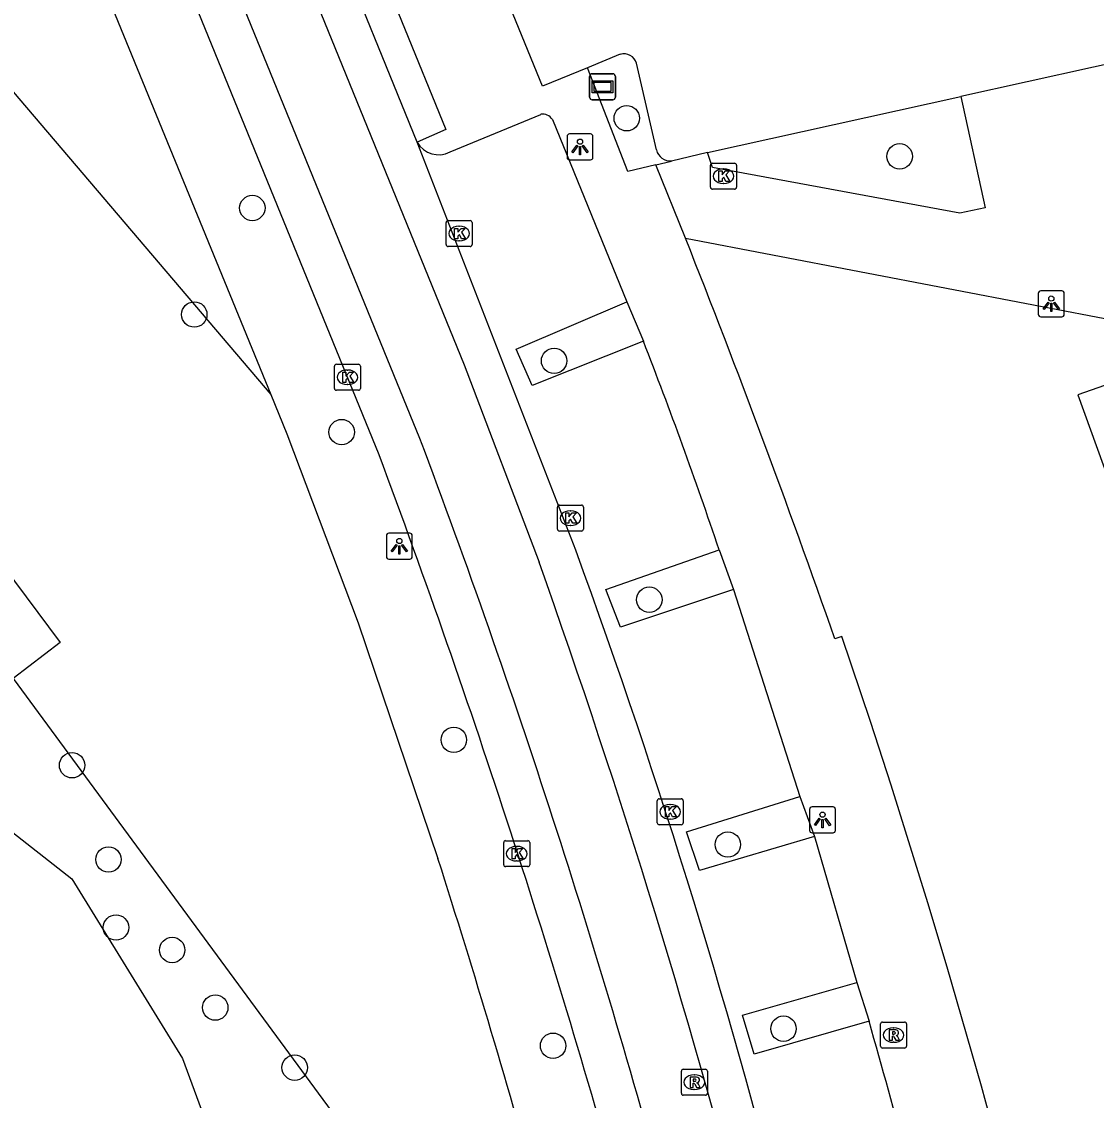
# Model space of a CAD drawing. Extents: x 160037 to 160839, y 385326 to 386441.
# Drawn here: x 160686.15 to 160727.52, y 385570.9 to 385612.41 of the extents above; entities that cross this region are included whole.
import ezdxf

# ---------------------------------------------------------------- set-up
doc = ezdxf.new("R2010")
doc.units = 0
for name, color, linetype in [('IMGEO_Boom', 7, 'Continuous'), ('IMGEO_Groenvoorziening', 7, 'Continuous'), ('IMGEO_Kolk', 7, 'Continuous'), ('IMGEO_Lichtpunt', 7, 'Continuous'), ('IMGEO_Pand', 7, 'Continuous'), ('IMGEO_Pand_vergunning_verleend', 7, 'Continuous'), ('IMGEO_Parkeervlak_open', 7, 'Continuous'), ('IMGEO_Rijbaan_lokaal_gesloten', 7, 'Continuous'), ('IMGEO_Rioolput', 7, 'Continuous'), ('IMGEO_Straatnaambord', 7, 'Continuous'), ('IMGEO_Voetpad_open', 7, 'Continuous')]:
    doc.layers.add(name, color=color, linetype=linetype)

msp = doc.modelspace()

# ---------------------------------------------------------------- linework, layer by layer
at = {"layer": 'IMGEO_Boom'}
for centre in [(160709.439, 385608.691), (160719.944, 385607.224), (160695.028, 385605.237), (160692.792, 385601.138), (160706.644, 385599.355), (160698.467, 385596.615), (160710.308, 385590.165), (160702.783, 385584.771), (160688.091, 385583.793), (160713.332, 385580.743), (160689.49, 385580.167), (160689.781, 385577.552), (160691.943, 385576.685), (160693.602, 385574.469), (160715.474, 385573.657), (160706.603, 385573.001), (160696.659, 385572.158)]:
    msp.add_circle(centre, 0.489, dxfattribs=at)
at = {"layer": 'IMGEO_Groenvoorziening'}
for points in [[(160678.833, 385617.915), (160695.737, 385598.058)], [(160685.827, 385587.132), (160701.986, 385565.159), (160691.423, 385557.142), (160698.047, 385546.572), (160679.056, 385533.015), (160663.819, 385536.19), (160650.823, 385526.327)]]:
    msp.add_lwpolyline(points, dxfattribs=at)
at = {"layer": 'IMGEO_Kolk'}
for p, q in [((160712.663, 385606.035), (160712.663, 385606.887)), ((160712.738, 385606.961), (160713.59, 385606.961)), ((160713.151, 385606.741), (160713.176, 385606.741)), ((160713.664, 385606.887), (160713.664, 385606.035)), ((160713.59, 385605.961), (160712.738, 385605.961)), ((160713.174, 385606.181), (160713.149, 385606.181)), ((160702.488, 385603.827), (160702.488, 385604.679)), ((160702.563, 385604.753), (160703.415, 385604.753)), ((160703.489, 385604.679), (160703.489, 385603.827)), ((160702.976, 385604.533), (160703.001, 385604.533)), ((160703.415, 385603.753), (160702.563, 385603.753)), ((160702.999, 385603.973), (160702.974, 385603.973)), ((160698.263, 385599.223), (160699.115, 385599.223)), ((160698.188, 385598.297), (160698.188, 385599.149)), ((160698.676, 385599.003), (160698.701, 385599.003)), ((160699.189, 385599.149), (160699.189, 385598.297)), ((160698.699, 385598.443), (160698.674, 385598.443)), ((160699.115, 385598.223), (160698.263, 385598.223)), ((160706.846, 385593.805), (160707.698, 385593.805)), ((160706.771, 385592.879), (160706.771, 385593.731)), ((160707.259, 385593.585), (160707.284, 385593.585)), ((160707.772, 385593.731), (160707.772, 385592.879)), ((160707.282, 385593.025), (160707.257, 385593.025)), ((160707.698, 385592.805), (160706.846, 385592.805)), ((160710.612, 385581.578), (160710.612, 385582.43)), ((160710.687, 385582.504), (160711.539, 385582.504)), ((160711.1, 385582.284), (160711.125, 385582.284)), ((160711.613, 385582.43), (160711.613, 385581.578)), ((160711.539, 385581.504), (160710.687, 385581.504)), ((160711.123, 385581.724), (160711.098, 385581.724)), ((160704.704, 385579.966), (160704.704, 385580.818)), ((160704.779, 385580.892), (160705.631, 385580.892)), ((160705.192, 385580.672), (160705.217, 385580.672)), ((160705.705, 385580.818), (160705.705, 385579.966)), ((160705.215, 385580.112), (160705.19, 385580.112)), ((160705.631, 385579.892), (160704.779, 385579.892))]:
    msp.add_line(p, q, dxfattribs=at)
for points in [[(160712.663, 385606.035), (160712.663, 385606.887)], [(160712.738, 385606.961), (160713.59, 385606.961)], [(160712.984, 385606.661), (160713.107, 385606.661), (160713.107, 385606.51), (160713.237, 385606.661), (160713.401, 385606.661), (160713.255, 385606.51), (160713.408, 385606.261), (160713.256, 385606.261), (160713.171, 385606.425), (160713.107, 385606.358), (160713.107, 385606.261), (160712.984, 385606.261), (160712.984, 385606.661)], [(160713.664, 385606.887), (160713.664, 385606.035)], [(160713.59, 385605.961), (160712.738, 385605.961)], [(160702.488, 385603.827), (160702.488, 385604.679)], [(160702.563, 385604.753), (160703.415, 385604.753)], [(160703.489, 385604.679), (160703.489, 385603.827)], [(160702.809, 385604.453), (160702.932, 385604.453), (160702.932, 385604.302), (160703.062, 385604.453), (160703.226, 385604.453), (160703.08, 385604.302), (160703.233, 385604.053), (160703.081, 385604.053), (160702.996, 385604.217), (160702.932, 385604.15), (160702.932, 385604.053), (160702.809, 385604.053), (160702.809, 385604.453)], [(160703.415, 385603.753), (160702.563, 385603.753)], [(160698.263, 385599.223), (160699.115, 385599.223)], [(160698.188, 385598.297), (160698.188, 385599.149)], [(160698.509, 385598.923), (160698.632, 385598.923), (160698.632, 385598.772), (160698.762, 385598.923), (160698.926, 385598.923), (160698.78, 385598.772), (160698.933, 385598.523), (160698.781, 385598.523), (160698.696, 385598.687), (160698.632, 385598.62), (160698.632, 385598.523), (160698.509, 385598.523), (160698.509, 385598.923)], [(160699.189, 385599.149), (160699.189, 385598.297)], [(160699.115, 385598.223), (160698.263, 385598.223)], [(160706.846, 385593.805), (160707.698, 385593.805)], [(160706.771, 385592.879), (160706.771, 385593.731)], [(160707.092, 385593.505), (160707.215, 385593.505), (160707.215, 385593.354), (160707.345, 385593.505), (160707.509, 385593.505), (160707.363, 385593.354), (160707.516, 385593.105), (160707.364, 385593.105), (160707.279, 385593.269), (160707.215, 385593.202), (160707.215, 385593.105), (160707.092, 385593.105), (160707.092, 385593.505)], [(160707.772, 385593.731), (160707.772, 385592.879)], [(160707.698, 385592.805), (160706.846, 385592.805)], [(160710.612, 385581.578), (160710.612, 385582.43)], [(160710.687, 385582.504), (160711.539, 385582.504)], [(160710.933, 385582.204), (160711.056, 385582.204), (160711.056, 385582.053), (160711.186, 385582.204), (160711.35, 385582.204), (160711.204, 385582.053), (160711.357, 385581.804), (160711.205, 385581.804), (160711.12, 385581.968), (160711.056, 385581.901), (160711.056, 385581.804), (160710.933, 385581.804), (160710.933, 385582.204)], [(160711.613, 385582.43), (160711.613, 385581.578)], [(160711.539, 385581.504), (160710.687, 385581.504)], [(160704.704, 385579.966), (160704.704, 385580.818)], [(160704.779, 385580.892), (160705.631, 385580.892)], [(160705.025, 385580.592), (160705.148, 385580.592), (160705.148, 385580.441), (160705.278, 385580.592), (160705.442, 385580.592), (160705.296, 385580.441), (160705.449, 385580.192), (160705.297, 385580.192), (160705.212, 385580.356), (160705.148, 385580.289), (160705.148, 385580.192), (160705.025, 385580.192), (160705.025, 385580.592)], [(160705.705, 385580.818), (160705.705, 385579.966)], [(160705.631, 385579.892), (160704.779, 385579.892)]]:
    msp.add_lwpolyline(points, dxfattribs=at)
for centre, start, end in [((160712.74, 385606.885), 91.552, 178.448), ((160712.74, 385606.885), 91.552, 178.448), ((160713.588, 385606.885), 1.552, 88.448), ((160713.588, 385606.885), 1.552, 88.448), ((160712.74, 385606.037), 181.552, 268.448), ((160712.74, 385606.037), 181.552, 268.448), ((160713.588, 385606.037), 271.552, 358.448), ((160713.588, 385606.037), 271.552, 358.448), ((160702.565, 385604.677), 91.552, 178.448), ((160702.565, 385604.677), 91.552, 178.448), ((160703.413, 385604.677), 1.552, 88.448), ((160703.413, 385604.677), 1.552, 88.448), ((160702.565, 385603.829), 181.552, 268.448), ((160702.565, 385603.829), 181.552, 268.448), ((160703.413, 385603.829), 271.552, 358.448), ((160703.413, 385603.829), 271.552, 358.448), ((160698.265, 385599.147), 91.552, 178.448), ((160698.265, 385599.147), 91.552, 178.448), ((160699.113, 385599.147), 1.552, 88.448), ((160699.113, 385599.147), 1.552, 88.448), ((160698.265, 385598.299), 181.552, 268.448), ((160698.265, 385598.299), 181.552, 268.448), ((160699.113, 385598.299), 271.552, 358.448), ((160699.113, 385598.299), 271.552, 358.448), ((160706.848, 385593.729), 91.552, 178.448), ((160706.848, 385593.729), 91.552, 178.448), ((160707.696, 385593.729), 1.552, 88.448), ((160707.696, 385593.729), 1.552, 88.448), ((160706.848, 385592.881), 181.552, 268.448), ((160706.848, 385592.881), 181.552, 268.448), ((160707.696, 385592.881), 271.552, 358.448), ((160707.696, 385592.881), 271.552, 358.448), ((160710.689, 385582.428), 91.552, 178.448), ((160710.689, 385582.428), 91.552, 178.448), ((160711.537, 385582.428), 1.552, 88.448), ((160711.537, 385582.428), 1.552, 88.448), ((160710.689, 385581.58), 181.552, 268.448), ((160710.689, 385581.58), 181.552, 268.448), ((160711.537, 385581.58), 271.552, 358.448), ((160711.537, 385581.58), 271.552, 358.448), ((160704.781, 385580.816), 91.552, 178.448), ((160704.781, 385580.816), 91.552, 178.448), ((160705.629, 385580.816), 1.552, 88.448), ((160705.629, 385580.816), 1.552, 88.448), ((160704.781, 385579.968), 181.552, 268.448), ((160704.781, 385579.968), 181.552, 268.448), ((160705.629, 385579.968), 271.552, 358.448), ((160705.629, 385579.968), 271.552, 358.448)]:
    msp.add_arc(centre, 0.0765, start, end, dxfattribs=at)
for centre, major_axis, ratio, start_param, end_param in [((160713.15, 385606.461), (-0.387, 0.002), 0.722429, 4.712389, 7.853982), ((160713.175, 385606.461), (-0.39, 0.002), 0.717154, 1.570796, 4.712389), ((160702.975, 385604.253), (-0.387, 0.002), 0.722429, 4.712389, 7.853982), ((160703, 385604.253), (-0.39, 0.002), 0.717154, 1.570796, 4.712389), ((160698.675, 385598.723), (-0.387, 0.002), 0.722429, 4.712389, 7.853982), ((160698.7, 385598.723), (-0.39, 0.002), 0.717154, 1.570796, 4.712389), ((160707.258, 385593.305), (-0.387, 0.002), 0.722429, 4.712389, 7.853982), ((160707.283, 385593.305), (-0.39, 0.002), 0.717154, 1.570796, 4.712389), ((160711.099, 385582.004), (-0.387, 0.002), 0.722429, 4.712389, 7.853982), ((160711.124, 385582.004), (-0.39, 0.002), 0.717154, 1.570796, 4.712389), ((160705.191, 385580.392), (-0.387, 0.002), 0.722429, 4.712389, 7.853982), ((160705.216, 385580.392), (-0.39, 0.002), 0.717154, 1.570796, 4.712389)]:
    msp.add_ellipse(centre, major_axis=major_axis, ratio=ratio, start_param=start_param, end_param=end_param, dxfattribs=at)
at = {"layer": 'IMGEO_Lichtpunt'}
for p, q in [((160707.142, 385607.991), (160707.142, 385607.184)), ((160707.142, 385607.991), (160707.142, 385607.184)), ((160708.044, 385608.086), (160707.236, 385608.086)), ((160708.044, 385608.086), (160707.236, 385608.086)), ((160708.138, 385607.184), (160708.138, 385607.991)), ((160708.138, 385607.184), (160708.138, 385607.991)), ((160707.236, 385607.09), (160708.044, 385607.09)), ((160707.236, 385607.09), (160708.044, 385607.09)), ((160725.282, 385601.954), (160725.282, 385601.147)), ((160725.282, 385601.954), (160725.282, 385601.147)), ((160726.184, 385602.049), (160725.376, 385602.049)), ((160726.184, 385602.049), (160725.376, 385602.049)), ((160726.278, 385601.147), (160726.278, 385601.954)), ((160726.278, 385601.147), (160726.278, 385601.954)), ((160725.376, 385601.053), (160726.184, 385601.053)), ((160725.376, 385601.053), (160726.184, 385601.053)), ((160700.189, 385592.627), (160700.189, 385591.82)), ((160700.189, 385592.627), (160700.189, 385591.82)), ((160701.091, 385592.722), (160700.283, 385592.722)), ((160701.091, 385592.722), (160700.283, 385592.722)), ((160701.185, 385591.82), (160701.185, 385592.627)), ((160701.185, 385591.82), (160701.185, 385592.627)), ((160700.283, 385591.726), (160701.091, 385591.726)), ((160700.283, 385591.726), (160701.091, 385591.726)), ((160717.38, 385582.191), (160716.572, 385582.191)), ((160717.38, 385582.191), (160716.572, 385582.191)), ((160716.478, 385582.096), (160716.478, 385581.289)), ((160716.478, 385582.096), (160716.478, 385581.289)), ((160717.474, 385581.289), (160717.474, 385582.096)), ((160717.474, 385581.289), (160717.474, 385582.096)), ((160716.572, 385581.195), (160717.38, 385581.195)), ((160716.572, 385581.195), (160717.38, 385581.195))]:
    msp.add_line(p, q, dxfattribs=at)
for points in [[(160707.516, 385607.655), (160707.555, 385607.627), (160707.367, 385607.365), (160707.329, 385607.392), (160707.516, 385607.655)], [(160707.618, 385607.607), (160707.665, 385607.607), (160707.665, 385607.285), (160707.618, 385607.285), (160707.618, 385607.607)], [(160707.728, 385607.627), (160707.766, 385607.654), (160707.953, 385607.392), (160707.914, 385607.364), (160707.728, 385607.627)], [(160725.656, 385601.618), (160725.695, 385601.59), (160725.507, 385601.328), (160725.469, 385601.355), (160725.656, 385601.618)], [(160725.758, 385601.57), (160725.805, 385601.57), (160725.805, 385601.248), (160725.758, 385601.248), (160725.758, 385601.57)], [(160725.868, 385601.59), (160725.906, 385601.617), (160726.093, 385601.355), (160726.054, 385601.327), (160725.868, 385601.59)], [(160700.563, 385592.291), (160700.602, 385592.263), (160700.414, 385592.001), (160700.376, 385592.028), (160700.563, 385592.291)], [(160700.665, 385592.243), (160700.712, 385592.243), (160700.712, 385591.921), (160700.665, 385591.921), (160700.665, 385592.243)], [(160700.775, 385592.263), (160700.813, 385592.29), (160701, 385592.028), (160700.961, 385592), (160700.775, 385592.263)], [(160716.852, 385581.76), (160716.891, 385581.732), (160716.703, 385581.47), (160716.665, 385581.497), (160716.852, 385581.76)], [(160717.064, 385581.732), (160717.102, 385581.759), (160717.289, 385581.497), (160717.25, 385581.469), (160717.064, 385581.732)], [(160716.954, 385581.712), (160717.001, 385581.712), (160717.001, 385581.39), (160716.954, 385581.39), (160716.954, 385581.712)]]:
    msp.add_lwpolyline(points, dxfattribs=at)
for centre in [(160707.641, 385607.789), (160725.781, 385601.752), (160700.688, 385592.425), (160716.977, 385581.894)]:
    msp.add_circle(centre, 0.0994, dxfattribs=at)
for centre, start, end in [((160707.236, 385607.991), 90, 180), ((160707.236, 385607.991), 90, 180), ((160708.044, 385607.991), 0, 90), ((160708.044, 385607.991), 0, 90), ((160707.236, 385607.184), 180, 270), ((160707.236, 385607.184), 180, 270), ((160708.044, 385607.184), 270, 0), ((160708.044, 385607.184), 270, 360), ((160725.376, 385601.954), 90, 180), ((160725.376, 385601.954), 90, 180), ((160726.184, 385601.954), 0, 90), ((160726.184, 385601.954), 0, 90), ((160725.376, 385601.147), 180, 270), ((160725.376, 385601.147), 180, 270), ((160726.184, 385601.147), 270, 0), ((160726.184, 385601.147), 270, 360), ((160700.283, 385592.627), 90, 180), ((160700.283, 385592.627), 90, 180), ((160701.091, 385592.627), 0, 90), ((160701.091, 385592.627), 0, 90), ((160700.283, 385591.82), 180, 270), ((160700.283, 385591.82), 180, 270), ((160701.091, 385591.82), 270, 0), ((160701.091, 385591.82), 270, 360), ((160716.572, 385582.096), 90, 180), ((160716.572, 385582.096), 90, 180), ((160717.38, 385582.096), 0, 90), ((160717.38, 385582.096), 0, 90), ((160716.572, 385581.289), 180, 270), ((160716.572, 385581.289), 180, 270), ((160717.38, 385581.289), 270, 0), ((160717.38, 385581.289), 270, 360)]:
    msp.add_arc(centre, 0.0946, start, end, dxfattribs=at)
at = {"layer": 'IMGEO_Pand'}
for points in [[(160711.703, 385604.077), (160728.449, 385600.868), (160729.145, 385598.866)], [(160729.145, 385598.866), (160726.8, 385598.051), (160729.019, 385591.914), (160732.333, 385581.632), (160735.616, 385570.08), (160738.371, 385558.689), (160740.067, 385550.59), (160742.058, 385539.657), (160744.434, 385539.99)], [(160730.763, 385535.675), (160730.022, 385540.389), (160729.584, 385542.912), (160728.715, 385547.593), (160728.198, 385550.101), (160727.239, 385554.752), (160726.68, 385557.258), (160725.595, 385561.869), (160725.562, 385562.006), (160724.973, 385564.368), (160723.765, 385568.985), (160723.091, 385571.443), (160721.775, 385576.027), (160721.035, 385578.496), (160719.618, 385583.028), (160718.82, 385585.477), (160717.721, 385588.745), (160717.451, 385588.655)]]:
    msp.add_lwpolyline(points, dxfattribs=at)
msp.add_arc((160329.008, 385452.659), 411.561, 19.29544, 21.58685, dxfattribs=at)
at = {"layer": 'IMGEO_Pand_vergunning_verleend'}
msp.add_lwpolyline([(160677.189, 385569.313), (160673.286, 385572.065), (160651.146, 385581.63), (160656.802, 385594.722), (160669.894, 385589.066), (160682.985, 385583.41), (160688.081, 385579.428), (160692.344, 385572.507), (160694.411, 385566.909)], dxfattribs=at)
at = {"layer": 'IMGEO_Parkeervlak_open'}
for points in [[(160732.517, 385611.779), (160722.295, 385609.521)], [(160709.192, 385611.15), (160707.926, 385610.625)], [(160710.583, 385607.47), (160709.812, 385610.806)], [(160722.295, 385609.521), (160723.232, 385605.248), (160722.255, 385605.035), (160712.743, 385606.799), (160712.549, 385607.372)], [(160712.549, 385607.372), (160722.295, 385609.521)], [(160712.549, 385607.372), (160711.16, 385607.045)], [(160710.556, 385606.901), (160711.16, 385607.045)], [(160710.08, 385600.111), (160705.803, 385598.402), (160705.185, 385599.806), (160709.446, 385601.623)], [(160713.545, 385590.553), (160709.204, 385589.102), (160708.634, 385590.552), (160712.996, 385592.082)], [(160716.662, 385581.052), (160712.24, 385579.749), (160711.739, 385581.233), (160716.104, 385582.596)], [(160718.766, 385573.945), (160714.346, 385572.671), (160713.894, 385574.177), (160718.3, 385575.43)]]:
    msp.add_lwpolyline(points, dxfattribs=at)
for centre, radius, start, end in [((160709.333, 385610.673), 0.497, 15.492, 106.4615), ((160711.12, 385607.595), 0.551, 193.0932, 274.1584)]:
    msp.add_arc(centre, radius, start, end, dxfattribs=at)
at = {"layer": 'IMGEO_Rijbaan_lokaal_gesloten'}
for points in [[(160694.076, 385621.556), (160703.188, 385599.205), (160706.065, 385591.61)], [(160701.48, 385596.364), (160691.604, 385620.527)], [(160699.908, 385595.734), (160690.059, 385619.877)], [(160701.37, 385607.768), (160697.943, 385616.194)], [(160707.476, 385592.075), (160701.37, 385607.768)]]:
    msp.add_lwpolyline(points, dxfattribs=at)
for centre, radius, start, end in [((160395.128, 385480.885), 327.394, 15.22995, 20.65394), ((160366.403, 385471.155), 356.013, 15.53564, 20.48288), ((160454.023, 385499.337), 269.887, 14.04725, 20.09758), ((160400.791, 385483.108), 323.983, 14.54047, 19.56654)]:
    msp.add_arc(centre, radius, start, end, dxfattribs=at)
at = {"layer": 'IMGEO_Rioolput'}
for p, q in [((160719.282, 385573.913), (160720.134, 385573.913)), ((160719.207, 385572.987), (160719.207, 385573.839)), ((160719.695, 385573.693), (160719.72, 385573.693)), ((160720.208, 385573.839), (160720.208, 385572.987)), ((160719.718, 385573.133), (160719.693, 385573.133)), ((160720.134, 385572.913), (160719.282, 385572.913)), ((160711.541, 385571.171), (160711.541, 385572.023)), ((160711.616, 385572.097), (160712.468, 385572.097)), ((160712.029, 385571.877), (160712.054, 385571.877)), ((160712.542, 385572.023), (160712.542, 385571.171)), ((160712.468, 385571.097), (160711.616, 385571.097)), ((160712.052, 385571.317), (160712.027, 385571.317))]:
    msp.add_line(p, q, dxfattribs=at)
for points in [[(160719.282, 385573.913), (160720.134, 385573.913)], [(160719.207, 385572.987), (160719.207, 385573.839)], [(160719.796, 385573.611), (160719.544, 385573.613), (160719.544, 385573.213)], [(160719.722, 385573.532), (160719.668, 385573.532), (160719.668, 385573.451)], [(160719.668, 385573.451), (160719.72, 385573.451)], [(160720.208, 385573.839), (160720.208, 385572.987)], [(160719.544, 385573.213), (160719.668, 385573.213), (160719.668, 385573.375), (160719.679, 385573.375)], [(160719.726, 385573.346), (160719.797, 385573.213), (160719.937, 385573.213), (160719.872, 385573.339)], [(160720.134, 385572.913), (160719.282, 385572.913)], [(160711.541, 385571.171), (160711.541, 385572.023)], [(160711.616, 385572.097), (160712.468, 385572.097)], [(160712.13, 385571.795), (160711.878, 385571.797), (160711.878, 385571.397)], [(160712.542, 385572.023), (160712.542, 385571.171)], [(160711.878, 385571.397), (160712.002, 385571.397), (160712.002, 385571.559), (160712.013, 385571.559)], [(160712.056, 385571.716), (160712.002, 385571.716), (160712.002, 385571.635)], [(160712.002, 385571.635), (160712.054, 385571.635)], [(160712.06, 385571.53), (160712.131, 385571.397), (160712.271, 385571.397), (160712.206, 385571.523)], [(160712.468, 385571.097), (160711.616, 385571.097)]]:
    msp.add_lwpolyline(points, dxfattribs=at)
for centre, radius, start, end in [((160719.284, 385573.837), 0.0765, 91.552, 178.448), ((160719.284, 385573.837), 0.0765, 91.552, 178.448), ((160720.132, 385573.837), 0.0765, 1.552, 88.448), ((160720.132, 385573.837), 0.0765, 1.552, 88.448), ((160719.704, 385573.64), 0.19, 274.7715, 282.9687), ((160719.728, 385573.436), 0.0964, 77.0061, 93.1865), ((160719.742, 385573.493), 0.0378, 276.6634, 79.6772), ((160719.795, 385573.501), 0.109, 350.3612, 89.416), ((160719.793, 385573.501), 0.112, 277.5842, 350.9817), ((160719.678, 385573.322), 0.0533, 26.0293, 88.6989), ((160719.777, 385573.286), 0.108, 29.5134, 73.7905), ((160719.284, 385572.989), 0.0765, 181.552, 268.448), ((160719.284, 385572.989), 0.0765, 181.552, 268.448), ((160720.132, 385572.989), 0.0765, 271.552, 358.448), ((160720.132, 385572.989), 0.0765, 271.552, 358.448), ((160711.618, 385572.021), 0.0765, 91.552, 178.448), ((160711.618, 385572.021), 0.0765, 91.552, 178.448), ((160712.129, 385571.685), 0.109, 350.3612, 89.416), ((160712.466, 385572.021), 0.0765, 1.552, 88.448), ((160712.466, 385572.021), 0.0765, 1.552, 88.448), ((160712.012, 385571.506), 0.0533, 26.0293, 88.6989), ((160712.038, 385571.824), 0.19, 274.7715, 282.9687), ((160712.062, 385571.62), 0.0964, 77.0061, 93.1865), ((160712.076, 385571.677), 0.0378, 276.6634, 79.6772), ((160712.127, 385571.685), 0.112, 277.5842, 350.9817), ((160712.111, 385571.47), 0.108, 29.5134, 73.7905), ((160711.618, 385571.173), 0.0765, 181.552, 268.448), ((160711.618, 385571.173), 0.0765, 181.552, 268.448), ((160712.466, 385571.173), 0.0765, 271.552, 358.448), ((160712.466, 385571.173), 0.0765, 271.552, 358.448)]:
    msp.add_arc(centre, radius, start, end, dxfattribs=at)
for centre, major_axis, ratio, start_param, end_param in [((160719.694, 385573.413), (-0.387, 0.002), 0.722429, 4.712389, 7.853982), ((160719.719, 385573.413), (-0.39, 0.002), 0.717154, 1.570796, 4.712389), ((160712.028, 385571.597), (-0.387, 0.002), 0.722429, 4.712389, 7.853982), ((160712.053, 385571.597), (-0.39, 0.002), 0.717154, 1.570796, 4.712389)]:
    msp.add_ellipse(centre, major_axis=major_axis, ratio=ratio, start_param=start_param, end_param=end_param, dxfattribs=at)
at = {"layer": 'IMGEO_Straatnaambord'}
for p, q in [((160708.112, 385610.401), (160708.902, 385610.401)), ((160708.902, 385610.401), (160708.112, 385610.401)), ((160708.012, 385609.501), (160708.012, 385610.301)), ((160708.012, 385610.301), (160708.012, 385609.501)), ((160709.002, 385610.301), (160709.002, 385609.501)), ((160709.002, 385609.501), (160709.002, 385610.301)), ((160708.902, 385609.401), (160708.112, 385609.401)), ((160708.112, 385609.401), (160708.902, 385609.401))]:
    msp.add_line(p, q, dxfattribs=at)
for points in [[(160708.113, 385610.133), (160708.901, 385610.133), (160708.901, 385609.669), (160708.113, 385609.669), (160708.113, 385610.133)], [(160708.178, 385610.068), (160708.178, 385609.734), (160708.836, 385609.734), (160708.836, 385610.068), (160708.178, 385610.068)]]:
    msp.add_lwpolyline(points, dxfattribs=at)
for centre, start, end in [((160708.112, 385610.301), 90, 180), ((160708.112, 385610.301), 90, 180), ((160708.902, 385610.301), 0, 90), ((160708.902, 385610.301), 360, 90), ((160708.112, 385609.501), 180, 270), ((160708.112, 385609.501), 180, 270), ((160708.902, 385609.501), 270, 0), ((160708.902, 385609.501), 270, 0)]:
    msp.add_arc(centre, 0.1, start, end, dxfattribs=at)
at = {"layer": 'IMGEO_Voetpad_open'}
for points in [[(160687.965, 385617.033), (160695.737, 385598.058)], [(160697.943, 385616.194), (160699.059, 385616.636), (160702.472, 385608.262), (160701.37, 385607.768)], [(160707.926, 385610.625), (160706.197, 385609.931), (160703.709, 385616.016)], [(160710.556, 385606.901), (160709.477, 385606.644), (160707.926, 385610.625)], [(160702.645, 385607.392), (160706.127, 385608.841)], [(160706.576, 385608.645), (160709.446, 385601.623)], [(160711.703, 385604.077), (160710.556, 385606.901)], [(160674.591, 385602.41), (160676.285, 385603.735), (160687.636, 385588.52), (160685.827, 385587.132)], [(160709.446, 385601.623), (160710.08, 385600.111)], [(160695.737, 385598.058), (160696.355, 385596.549), (160699.106, 385589.27), (160702.172, 385580.204)], [(160712.996, 385592.082), (160713.545, 385590.553)], [(160713.545, 385590.553), (160716.104, 385582.596)], [(160716.104, 385582.596), (160716.662, 385581.052)], [(160716.662, 385581.052), (160718.3, 385575.43)], [(160718.3, 385575.43), (160718.766, 385573.945)]]:
    msp.add_lwpolyline(points, dxfattribs=at)
for centre, radius, start, end in [((160706.193, 385608.38), 0.466, 34.6698, 98.1652), ((160702.204, 385608.246), 0.961, 209.8112, 297.327), ((160543.76, 385535.162), 178.551, 18.5895, 21.33087), ((160390.565, 385480.282), 327.235, 15.34163, 17.77933), ((160442.59, 385494.777), 287.299, 13.79656, 15.9953)]:
    msp.add_arc(centre, radius, start, end, dxfattribs=at)

doc.saveas('drawing.dxf')
